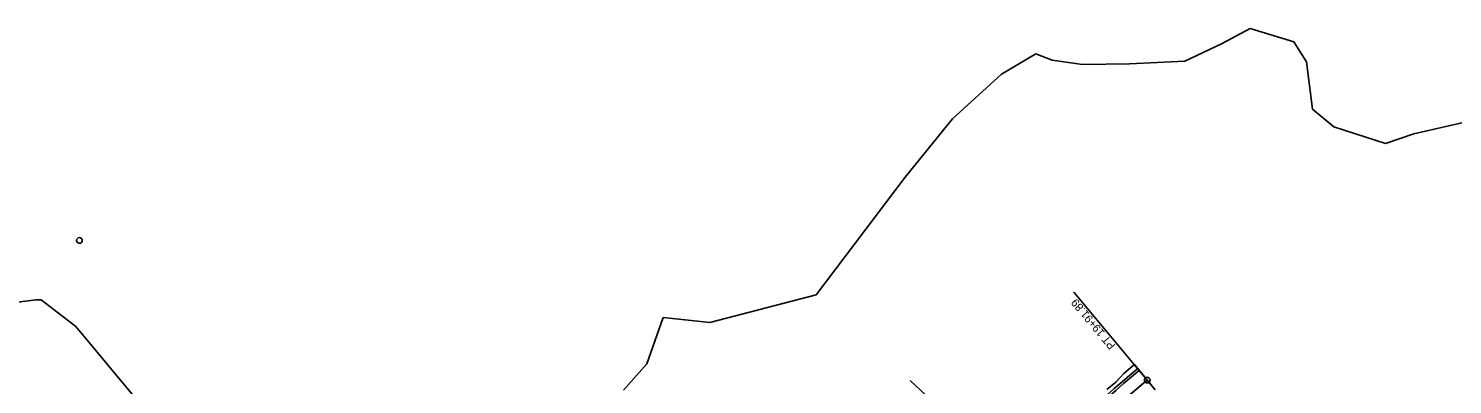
# Model space of a CAD drawing. Extents: x 1300404 to 1323571, y 234004 to 252077.
# Drawn here: x 1310836 to 1312081, y 242442 to 242753 of the extents above; entities that cross this region are included whole.
import ezdxf

# ---------------------------------------------------------------- set-up
doc = ezdxf.new("R2010")
doc.units = 0
for name, color, linetype in [('R_Flooplain', 7, 'Continuous'), ('R_MOT Proposed', 7, 'Continuous'), ('R_No Plot', 7, 'Continuous'), ('R_Proposed', 7, 'Continuous')]:
    doc.layers.add(name, color=color, linetype=linetype)

msp = doc.modelspace()

# ---------------------------------------------------------------- linework, layer by layer
at = {"layer": 'R_Flooplain'}
for p, q in [((1311903.9, 242752.8), (1311879, 242739.5)), ((1311942, 242741.2), (1311903.9, 242752.8)), ((1311953.2, 242723.7), (1311942, 242741.2)), ((1311716.5, 242730.7), (1311686.6, 242712.9)), ((1311730.7, 242725.2), (1311716.5, 242730.7)), ((1311879, 242739.5), (1311846.8, 242724.2)), ((1311757.2, 242721.4), (1311730.7, 242725.2)), ((1311798.3, 242721.8), (1311757.2, 242721.4)), ((1311846.8, 242724.2), (1311798.3, 242721.8)), ((1311958.4, 242682.3), (1311953.2, 242723.7)), ((1311686.6, 242712.9), (1311643.5, 242673.9)), ((1311977, 242666.8), (1311958.4, 242682.3)), ((1311643.5, 242673.9), (1311602.2, 242622.8)), ((1312022.3, 242652.4), (1311977, 242666.8)), ((1312108.1, 242674.7), (1312046.9, 242660.9)), ((1312046.9, 242660.9), (1312022.3, 242652.4)), ((1311602.2, 242622.8), (1311524.5, 242520.2)), ((1311524.5, 242520.2), (1311431.4, 242495.9)), ((1310842, 242515.9), (1310776.2, 242507.1)), ((1310846.8, 242515.7), (1310842, 242515.9)), ((1310877.1, 242492.4), (1310846.8, 242515.7)), ((1310931.9, 242426.7), (1310877.1, 242492.4)), ((1311390.5, 242500.4), (1311376.4, 242460)), ((1311431.4, 242495.9), (1311390.5, 242500.4)), ((1311376.4, 242460), (1311355.9, 242436.8))]:
    msp.add_line(p, q, dxfattribs=at)
at = {"layer": 'R_MOT Proposed'}
msp.add_line((1311704.4, 242354.2), (1311813.9, 242445.7), dxfattribs=at)
for points in [[(1311813.9, 242445.7), (1311749.8, 242522.5)], [(1311704.4, 242354.2), (1311606.7, 242445.3)], [(1311810.7, 242449.6), (1311817.1, 242441.9)]]:
    msp.add_lwpolyline(points, dxfattribs=at)
msp.add_circle((1311813.9, 242445.7), 2.5, dxfattribs=at)
msp.add_arc((1312548.7, 241566.4), 1145.9, 129.881, 144.0818, dxfattribs=at)
at = {"layer": 'R_No Plot'}
msp.add_line((1311806.8, 242454.2), (1311820.9, 242437.3), dxfattribs=at)
msp.add_lwpolyline([(1311778.7, 242437.4), (1311786.6, 242443.8), (1311793.4, 242451.4), (1311801.2, 242458), (1311802.7, 242459.2), (1311803.7, 242458), (1311805.6, 242455.7), (1311806.8, 242454.2), (1311813.9, 242445.7), (1311820.9, 242437.3)], dxfattribs=at)
for radius in [1158.9, 1156.9]:
    msp.add_arc((1312548.7, 241566.4), radius, 129.881, 144.0818, dxfattribs=at)
at = {"layer": 'R_Proposed'}
msp.add_circle((1310880.2, 242567.7), 2.5, dxfattribs=at)
msp.add_circle((1310880.2, 242567.7), 2.5, dxfattribs=at)

# ---------------------------------------------------------------- texts
at = {"layer": 'R_MOT Proposed'}
msp.add_text('PT 19+91.89', height=7, rotation=129.881, dxfattribs=at).set_placement((1311786.6, 242476.1))

doc.saveas('drawing.dxf')
